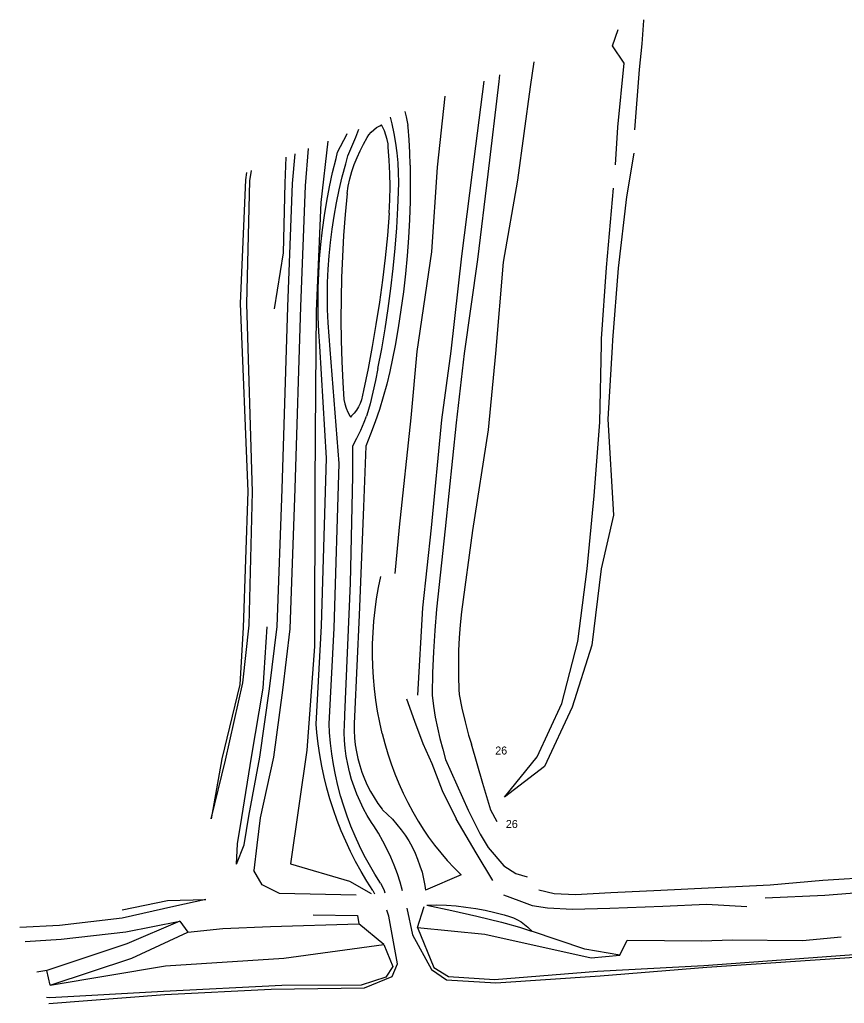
# Model space of a CAD drawing. Extents: x -540150 to -533593, y -1185082 to -1180066.
# Drawn here: x -536493.2 to -536313, y -1180473 to -1180258 of the extents above; entities that cross this region are included whole.
import ezdxf

# ---------------------------------------------------------------- set-up
doc = ezdxf.new("R2010")
doc.units = 0
doc.layers.add('Vrstva 14', color=7, linetype='Continuous')

msp = doc.modelspace()

# ---------------------------------------------------------------- linework, layer by layer
at = {"layer": 'Vrstva 14'}
for p, q in [((-536356.87, -1180258.18), (-536357.24, -1180263.25)), ((-536356.83, -1180257.98), (-536356.87, -1180258.18)), ((-536363.64, -1180263.73), (-536362.38, -1180260.11)), ((-536361.09, -1180267.46), (-536363.64, -1180263.73)), ((-536357.24, -1180263.25), (-536357.78, -1180268.87)), ((-536380.81, -1180267.2), (-536381.61, -1180272.69)), ((-536362.45, -1180281.5), (-536361.09, -1180267.46)), ((-536388.28, -1180270.07), (-536388.43, -1180271.48)), ((-536357.78, -1180268.87), (-536358.83, -1180282.06)), ((-536391.73, -1180271.4), (-536394.27, -1180291.32)), ((-536388.43, -1180271.48), (-536390.85, -1180291.78)), ((-536381.61, -1180272.69), (-536384.4, -1180293.07)), ((-536400.24, -1180274.68), (-536401.9, -1180290.21)), ((-536423.69, -1180286.93), (-536421.66, -1180283.1)), ((-536362.95, -1180289.69), (-536362.45, -1180281.5)), ((-536425.84, -1180284.52), (-536427.33, -1180297.96)), ((-536433.57, -1180293.8), (-536433, -1180287.28)), ((-536430.1, -1180286.16), (-536430.76, -1180294.33)), ((-536358.94, -1180287.19), (-536360.58, -1180296.7)), ((-536435.14, -1180293.75), (-536434.95, -1180288.03)), ((-536443.64, -1180291.37), (-536443.85, -1180293.03)), ((-536442.85, -1180293.22), (-536442.54, -1180290.94)), ((-536401.9, -1180290.21), (-536403.2, -1180308.74)), ((-536394.27, -1180291.32), (-536396.6, -1180309.71)), ((-536390.85, -1180291.78), (-536393.12, -1180310.44)), ((-536443.85, -1180293.03), (-536444.97, -1180320.05)), ((-536443.56, -1180320.1), (-536442.85, -1180293.22)), ((-536435.51, -1180308.96), (-536435.14, -1180293.75)), ((-536434.56, -1180320.76), (-536433.57, -1180293.8)), ((-536384.4, -1180293.07), (-536387.53, -1180310.98)), ((-536430.76, -1180294.33), (-536431.82, -1180320.67)), ((-536426.05, -1180297.65), (-536425.46, -1180294.52)), ((-536364.92, -1180312.2), (-536363.37, -1180294.85)), ((-536427.33, -1180297.96), (-536428.39, -1180321.7)), ((-536424.47, -1180300.91), (-536423.95, -1180298.03)), ((-536360.58, -1180296.7), (-536362.4, -1180312.3)), ((-536408.2, -1180305.65), (-536408.49, -1180309.6)), ((-536437.51, -1180321.18), (-536435.51, -1180308.96)), ((-536427.62, -1180310.28), (-536427.34, -1180307.11)), ((-536403.2, -1180308.74), (-536406.4, -1180330.53)), ((-536425.75, -1180312.56), (-536425.55, -1180309.63)), ((-536396.6, -1180309.71), (-536398.94, -1180330.44)), ((-536393.12, -1180310.44), (-536396, -1180330.99)), ((-536387.53, -1180310.98), (-536389.2, -1180330.98)), ((-536412.07, -1180316.79), (-536411.55, -1180312.36)), ((-536366.02, -1180327.74), (-536364.92, -1180312.2)), ((-536362.4, -1180312.3), (-536363.59, -1180328.02)), ((-536422.84, -1180314.32), (-536422.94, -1180318.92)), ((-536409.31, -1180317.49), (-536409.84, -1180321.42)), ((-536414.57, -1180319.77), (-536415.32, -1180324.62)), ((-536444.97, -1180320.05), (-536443.33, -1180361.11)), ((-536442.27, -1180361.22), (-536443.56, -1180320.1)), ((-536435.84, -1180360.65), (-536434.56, -1180320.76)), ((-536431.82, -1180320.67), (-536433.05, -1180360.52)), ((-536428.39, -1180321.7), (-536428.56, -1180338.76)), ((-536422.91, -1180328.1), (-536422.77, -1180332.69)), ((-536366.05, -1180328.94), (-536366.02, -1180327.74)), ((-536363.59, -1180328.02), (-536363.68, -1180329.53)), ((-536426.12, -1180353.88), (-536427.58, -1180329.36)), ((-536423.38, -1180355.02), (-536425.29, -1180330.1)), ((-536411.14, -1180329.24), (-536411.69, -1180332.05)), ((-536406.4, -1180330.53), (-536407.7, -1180345.07)), ((-536398.94, -1180330.44), (-536400.98, -1180345.44)), ((-536366.41, -1180346.01), (-536366.05, -1180328.94)), ((-536363.68, -1180329.53), (-536364.67, -1180345.29)), ((-536396, -1180330.99), (-536397.8, -1180346.14)), ((-536389.2, -1180330.98), (-536390.82, -1180347.69)), ((-536428.56, -1180338.76), (-536428.66, -1180359.65)), ((-536407.7, -1180345.07), (-536410.27, -1180368.91)), ((-536400.98, -1180345.44), (-536403.26, -1180369.11)), ((-536364.67, -1180345.29), (-536363.43, -1180366.29)), ((-536397.8, -1180346.14), (-536400.22, -1180369.28)), ((-536390.82, -1180347.69), (-536394.19, -1180369.65)), ((-536367.66, -1180362.1), (-536366.41, -1180346.01)), ((-536416.47, -1180348.64), (-536417.5, -1180351.22)), ((-536420.37, -1180357.78), (-536420.37, -1180351.18)), ((-536417.5, -1180351.22), (-536418.06, -1180364.46)), ((-536427.24, -1180390.51), (-536426.12, -1180353.88)), ((-536424.42, -1180391.03), (-536423.38, -1180355.02)), ((-536420.84, -1180381.2), (-536420.37, -1180357.78)), ((-536436.88, -1180390.66), (-536435.84, -1180360.65)), ((-536433.05, -1180360.52), (-536434.12, -1180391.16)), ((-536428.66, -1180359.65), (-536428.75, -1180395.05)), ((-536443.33, -1180361.11), (-536444.33, -1180390.91)), ((-536443.03, -1180390.34), (-536442.27, -1180361.22)), ((-536369.19, -1180378.03), (-536367.66, -1180362.1)), ((-536418.06, -1180364.46), (-536419.01, -1180388.17)), ((-536363.43, -1180366.29), (-536366.12, -1180378.08)), ((-536410.27, -1180368.91), (-536411.17, -1180379.06)), ((-536403.26, -1180369.11), (-536405.12, -1180386.57)), ((-536400.22, -1180369.28), (-536402.11, -1180386.88)), ((-536394.19, -1180369.65), (-536396.6, -1180387.46)), ((-536414.75, -1180382.15), (-536414.26, -1180379.73)), ((-536371.18, -1180393.92), (-536369.19, -1180378.03)), ((-536366.12, -1180378.08), (-536368.12, -1180394.71)), ((-536422.1, -1180410), (-536420.84, -1180381.2)), ((-536419.01, -1180388.17), (-536420.03, -1180410.34)), ((-536405.12, -1180386.57), (-536406.21, -1180405.66)), ((-536444.44, -1180402.97), (-536443.03, -1180390.34)), ((-536439.99, -1180404.15), (-536439.12, -1180390.72)), ((-536438.58, -1180404.28), (-536436.88, -1180390.66)), ((-536428.38, -1180411.99), (-536427.24, -1180390.51)), ((-536444.33, -1180390.91), (-536445.07, -1180403.31)), ((-536434.12, -1180391.16), (-536435.77, -1180404.61)), ((-536425.54, -1180411.97), (-536424.42, -1180391.03)), ((-536416.04, -1180394.42), (-536415.94, -1180391.96)), ((-536428.75, -1180395.05), (-536430.39, -1180417.73)), ((-536374.71, -1180407.49), (-536371.18, -1180393.92)), ((-536368.12, -1180394.71), (-536372.46, -1180408.28)), ((-536445.07, -1180403.31), (-536448.97, -1180419.56)), ((-536448.23, -1180419.87), (-536444.44, -1180402.97)), ((-536442.5, -1180419.19), (-536439.99, -1180404.15)), ((-536440.72, -1180419.22), (-536438.58, -1180404.28)), ((-536435.77, -1180404.61), (-536437.71, -1180419.22)), ((-536408.66, -1180406.47), (-536406.9, -1180411.37)), ((-536380.08, -1180419.13), (-536374.71, -1180407.49)), ((-536372.46, -1180408.28), (-536378.5, -1180421.24)), ((-536406.9, -1180411.37), (-536405.08, -1180416.24)), ((-536427.58, -1180418.75), (-536427.94, -1180416.31)), ((-536424.95, -1180418.48), (-536425.23, -1180416.15)), ((-536422.01, -1180417.29), (-536422.16, -1180415.56)), ((-536405.08, -1180416.24), (-536403.07, -1180420.62)), ((-536430.39, -1180417.73), (-536434.01, -1180442.52)), ((-536448.97, -1180419.56), (-536451.31, -1180432.74)), ((-536451.31, -1180432.74), (-536448.23, -1180419.87)), ((-536444.65, -1180432.41), (-536442.5, -1180419.19)), ((-536443.1, -1180432.13), (-536440.72, -1180419.22)), ((-536437.71, -1180419.22), (-536440.59, -1180432.5)), ((-536387.22, -1180427.98), (-536380.08, -1180419.13)), ((-536378.5, -1180421.24), (-536387.22, -1180427.98)), ((-536424.62, -1180430.71), (-536425.37, -1180428.36)), ((-536422.36, -1180429.91), (-536423.03, -1180427.66)), ((-536415.74, -1180428.06), (-536414.9, -1180429.35)), ((-536407.25, -1180431.2), (-536406.09, -1180433.2)), ((-536445.55, -1180438.15), (-536444.65, -1180432.41)), ((-536444.09, -1180438.37), (-536443.1, -1180432.13)), ((-536440.59, -1180432.5), (-536441.32, -1180438.47)), ((-536445.82, -1180442.62), (-536445.55, -1180438.15)), ((-536445.82, -1180442.62), (-536444.09, -1180438.37)), ((-536441.32, -1180438.47), (-536442.02, -1180444)), ((-536434.01, -1180442.52), (-536421.06, -1180446.36)), ((-536421.06, -1180446.36), (-536416.34, -1180449.01)), ((-536396.69, -1180444.95), (-536404.47, -1180448.32)), ((-536416, -1180448.4), (-536415.6, -1180449.12)), ((-536470.8, -1180452.63), (-536460.89, -1180450.53)), ((-536460.89, -1180450.53), (-536452.46, -1180450.34)), ((-536452.46, -1180450.34), (-536459.51, -1180451.87)), ((-536419.65, -1180449.4), (-536436.36, -1180449.04)), ((-536459.51, -1180451.87), (-536470.76, -1180454.4)), ((-536412.51, -1180453.99), (-536412.93, -1180452.7)), ((-536408.6, -1180452.25), (-536407.3, -1180458.1)), ((-536404.18, -1180451.55), (-536398.73, -1180452.72)), ((-536398.73, -1180452.72), (-536393.3, -1180453.98)), ((-536470.76, -1180454.4), (-536484.44, -1180456.01)), ((-536470.01, -1180457.45), (-536458.21, -1180455.06)), ((-536458.21, -1180455.06), (-536469.78, -1180460.04)), ((-536458.21, -1180455.06), (-536456.42, -1180457.51)), ((-536429.06, -1180453.68), (-536419.36, -1180453.81)), ((-536419.36, -1180453.81), (-536419.07, -1180455.68)), ((-536410.64, -1180464.39), (-536412.51, -1180453.99)), ((-536393.3, -1180453.98), (-536387.88, -1180455.31)), ((-536484.44, -1180456.01), (-536493.17, -1180456.47)), ((-536456.42, -1180457.51), (-536448.81, -1180456.67)), ((-536448.81, -1180456.67), (-536438.36, -1180456.22)), ((-536438.36, -1180456.22), (-536419.07, -1180455.68)), ((-536413.59, -1180460.2), (-536419.07, -1180455.68)), ((-536406.27, -1180456.48), (-536391.53, -1180457.9)), ((-536406.27, -1180456.48), (-536402.68, -1180465.23)), ((-536387.88, -1180455.31), (-536387.06, -1180455.52)), ((-536369.7, -1180461.24), (-536381.32, -1180457.26)), ((-536492, -1180459.53), (-536484.08, -1180459.05)), ((-536484.08, -1180459.05), (-536470.01, -1180457.45)), ((-536468.68, -1180463.2), (-536456.42, -1180457.51)), ((-536407.3, -1180458.1), (-536403.18, -1180465.68)), ((-536391.53, -1180457.9), (-536368.26, -1180463.11)), ((-536361.98, -1180462.51), (-536360.43, -1180459.25)), ((-536360.43, -1180459.25), (-536344.06, -1180459.39)), ((-536344.06, -1180459.39), (-536337.43, -1180459.19)), ((-536337.43, -1180459.19), (-536322.06, -1180459.3)), ((-536322.06, -1180459.3), (-536313.65, -1180458.49)), ((-536469.78, -1180460.04), (-536487.24, -1180465.84)), ((-536435.46, -1180463.2), (-536413.59, -1180460.2)), ((-536413.59, -1180460.2), (-536411.64, -1180464.99)), ((-536361.98, -1180462.51), (-536369.7, -1180461.24)), ((-536486.49, -1180469.04), (-536468.68, -1180463.2)), ((-536461.3, -1180464.84), (-536435.46, -1180463.2)), ((-536368.26, -1180463.11), (-536361.98, -1180462.51)), ((-536343.63, -1180464.75), (-536309.88, -1180462.28)), ((-536343.01, -1180465.15), (-536309.61, -1180462.85)), ((-536487.24, -1180465.84), (-536489.41, -1180466.24)), ((-536486.49, -1180469.04), (-536487.24, -1180465.84)), ((-536486.49, -1180469.04), (-536461.3, -1180464.84)), ((-536411.64, -1180464.99), (-536413.16, -1180467.31)), ((-536411.75, -1180467.18), (-536410.64, -1180464.39)), ((-536403.18, -1180465.68), (-536399.86, -1180467.88)), ((-536402.68, -1180465.23), (-536399.47, -1180467.17)), ((-536389.41, -1180467.86), (-536366.92, -1180466.01)), ((-536366.92, -1180466.01), (-536343.63, -1180464.75)), ((-536366.33, -1180467.06), (-536343.01, -1180465.15)), ((-536413.16, -1180467.31), (-536418.52, -1180469.04)), ((-536417.8, -1180469.67), (-536411.75, -1180467.18)), ((-536399.86, -1180467.88), (-536389.15, -1180468.56)), ((-536399.47, -1180467.17), (-536389.41, -1180467.86)), ((-536389.15, -1180468.56), (-536366.33, -1180467.06)), ((-536435.87, -1180469.14), (-536461.71, -1180470.44)), ((-536461.47, -1180471.11), (-536438.18, -1180469.93)), ((-536438.18, -1180469.93), (-536417.8, -1180469.67)), ((-536418.52, -1180469.04), (-536435.87, -1180469.14)), ((-536486.57, -1180471.88), (-536487.3, -1180471.74)), ((-536486.8, -1180473.05), (-536461.47, -1180471.11)), ((-536461.71, -1180470.44), (-536486.57, -1180471.88))]:
    msp.add_line(p, q, dxfattribs=at)
for points in [[(-536408.97, -1180278.04), (-536408.7, -1180279.21), (-536408.36, -1180281.03), (-536408.35, -1180281.13)], [(-536416.9, -1180283.17), (-536416.37, -1180282.58), (-536415.79, -1180282.05), (-536415.16, -1180281.57), (-536414.49, -1180281.16), (-536414.1, -1180280.96)], [(-536412.68, -1180285.15), (-536412.86, -1180284.18), (-536413.12, -1180283.23), (-536413.45, -1180282.3), (-536413.86, -1180281.4), (-536414.1, -1180280.96)], [(-536410.7, -1180287.13), (-536410.98, -1180285), (-536411.35, -1180282.88), (-536411.79, -1180280.78), (-536412.16, -1180279.26)], [(-536421.66, -1180283.1), (-536421.57, -1180282.88)], [(-536419.69, -1180283.65), (-536419.09, -1180281.92)], [(-536418.79, -1180286.64), (-536418.05, -1180285.18), (-536417.25, -1180283.75), (-536416.9, -1180283.17)], [(-536407.84, -1180289.8), (-536407.91, -1180287.03), (-536408.07, -1180284.26), (-536408.31, -1180281.5), (-536408.35, -1180281.13)], [(-536421.92, -1180289.48), (-536421.43, -1180287.78), (-536419.69, -1180283.65)], [(-536412.29, -1180291.61), (-536412.41, -1180288.73), (-536412.61, -1180285.85), (-536412.68, -1180285.15)], [(-536425.46, -1180294.52), (-536424.79, -1180291.41), (-536424.04, -1180288.31), (-536423.69, -1180286.93)], [(-536421.63, -1180295.99), (-536421.35, -1180294.38), (-536420.99, -1180292.79), (-536420.55, -1180291.21), (-536420.04, -1180289.66), (-536419.45, -1180288.13), (-536418.79, -1180286.64)], [(-536410.36, -1180295.69), (-536410.32, -1180293.55), (-536410.37, -1180291.4), (-536410.49, -1180289.26), (-536410.7, -1180287.13)], [(-536423.95, -1180298.03), (-536423.35, -1180295.16), (-536422.67, -1180292.31), (-536421.92, -1180289.48)], [(-536412.4, -1180300.26), (-536412.28, -1180297.38), (-536412.24, -1180294.49), (-536412.29, -1180291.61)], [(-536407.84, -1180289.8), (-536407.81, -1180293.77), (-536407.86, -1180297.73)], [(-536421.63, -1180295.99), (-536422.05, -1180300.57), (-536422.39, -1180305.15)], [(-536410.78, -1180303.52), (-536410.51, -1180299.1), (-536410.36, -1180295.69)], [(-536427.34, -1180307.11), (-536426.99, -1180303.94), (-536426.56, -1180300.79), (-536426.05, -1180297.65)], [(-536407.86, -1180297.73), (-536407.99, -1180301.69), (-536408.2, -1180305.65)], [(-536412.4, -1180300.26), (-536412.82, -1180305.15), (-536413.33, -1180310.04)], [(-536425.55, -1180309.63), (-536425.27, -1180306.72), (-536424.91, -1180303.81), (-536424.47, -1180300.91)], [(-536411.55, -1180312.36), (-536411.13, -1180307.95), (-536410.78, -1180303.52)], [(-536422.39, -1180305.15), (-536422.65, -1180309.73), (-536422.84, -1180314.32)], [(-536427.96, -1180319.82), (-536427.92, -1180316.64), (-536427.81, -1180313.46), (-536427.62, -1180310.28)], [(-536413.33, -1180310.04), (-536413.91, -1180314.91), (-536414.57, -1180319.77)], [(-536408.49, -1180309.6), (-536408.86, -1180313.55), (-536409.31, -1180317.49)], [(-536425.88, -1180321.34), (-536425.92, -1180318.41), (-536425.87, -1180315.48), (-536425.75, -1180312.56)], [(-536413.32, -1180325.55), (-536412.65, -1180321.16), (-536412.07, -1180316.79)], [(-536422.94, -1180318.92), (-536422.96, -1180323.51), (-536422.91, -1180328.1)], [(-536427.58, -1180329.36), (-536427.78, -1180326.19), (-536427.91, -1180323.01), (-536427.96, -1180319.82)], [(-536425.29, -1180330.1), (-536425.56, -1180327.19), (-536425.76, -1180324.27), (-536425.88, -1180321.34)], [(-536409.84, -1180321.42), (-536410.45, -1180325.33), (-536411.14, -1180329.24)], [(-536415.32, -1180324.62), (-536416.14, -1180329.46), (-536417.04, -1180334.28)], [(-536414.89, -1180334.27), (-536414.06, -1180329.92), (-536413.32, -1180325.55)], [(-536422.77, -1180332.69), (-536422.55, -1180337.28), (-536422.32, -1180341.05)], [(-536411.69, -1180332.05), (-536412.29, -1180334.87), (-536412.97, -1180337.67), (-536413.73, -1180340.45)], [(-536417.04, -1180334.28), (-536418.02, -1180339.09), (-536418.45, -1180341.08)], [(-536414.89, -1180334.27), (-536415.38, -1180336.85), (-536415.96, -1180339.41), (-536416.61, -1180341.96)], [(-536422.32, -1180341.05), (-536422.11, -1180341.99), (-536421.83, -1180342.9), (-536421.48, -1180343.78), (-536421.05, -1180344.63), (-536420.91, -1180344.88)], [(-536418.45, -1180341.08), (-536418.74, -1180341.87), (-536419.12, -1180342.63), (-536419.56, -1180343.34), (-536420.07, -1180344.01), (-536420.64, -1180344.63), (-536420.91, -1180344.88)], [(-536413.73, -1180340.45), (-536414.57, -1180343.2), (-536415.48, -1180345.93), (-536416.47, -1180348.64)], [(-536416.61, -1180341.96), (-536417.34, -1180344.48), (-536417.41, -1180344.7)], [(-536420.37, -1180351.18), (-536419.47, -1180349.47), (-536418.64, -1180347.73), (-536417.88, -1180345.95), (-536417.41, -1180344.7)], [(-536415.94, -1180391.96), (-536415.76, -1180389.49), (-536415.51, -1180387.03), (-536415.17, -1180384.59), (-536414.75, -1180382.15)], [(-536402.11, -1180386.88), (-536402.46, -1180391.53), (-536402.74, -1180396.17)], [(-536396.6, -1180387.46), (-536396.89, -1180390.28), (-536397.11, -1180393.1), (-536397.24, -1180395.93)], [(-536415.64, -1180404.29), (-536415.86, -1180401.83), (-536416, -1180399.36), (-536416.06, -1180396.89), (-536416.04, -1180394.42)], [(-536402.74, -1180396.17), (-536402.94, -1180400.82), (-536403.05, -1180405.48), (-536403.06, -1180405.7)], [(-536397.24, -1180395.93), (-536397.3, -1180398.76), (-536397.27, -1180401.59), (-536397.17, -1180404.42), (-536397.11, -1180405.54)], [(-536413.97, -1180414.02), (-536414.5, -1180411.61), (-536414.96, -1180409.19), (-536415.34, -1180406.74), (-536415.64, -1180404.29)], [(-536403.06, -1180405.7), (-536402.74, -1180408.09), (-536402.35, -1180410.47), (-536401.88, -1180412.83), (-536401.33, -1180415.17)], [(-536397.11, -1180405.54), (-536396.51, -1180408.53), (-536395.83, -1180411.49), (-536395.08, -1180414.44)], [(-536422.16, -1180415.56), (-536422.23, -1180413.83), (-536422.22, -1180412.1), (-536422.12, -1180410.37), (-536422.1, -1180410)], [(-536427.94, -1180416.31), (-536428.22, -1180413.86), (-536428.38, -1180411.99)], [(-536425.23, -1180416.15), (-536425.43, -1180413.81), (-536425.54, -1180411.97)], [(-536420.03, -1180410.34), (-536420.1, -1180411.89), (-536420.09, -1180413.43), (-536420.01, -1180414.97), (-536419.84, -1180416.5), (-536419.59, -1180418.03), (-536419.27, -1180419.54)], [(-536413.97, -1180414.02), (-536413.39, -1180416.26), (-536412.74, -1180418.48), (-536412.01, -1180420.68), (-536411.2, -1180422.85)], [(-536401.33, -1180415.17), (-536400.7, -1180417.5), (-536400.08, -1180419.74)], [(-536395.08, -1180414.44), (-536394.45, -1180416.36)], [(-536391.98, -1180424.96), (-536394.45, -1180416.36)], [(-536423.03, -1180427.66), (-536423.63, -1180425.39), (-536424.15, -1180423.1), (-536424.59, -1180420.8), (-536424.95, -1180418.48)], [(-536420.09, -1180425.72), (-536420.63, -1180424.08), (-536421.09, -1180422.41), (-536421.48, -1180420.72), (-536421.79, -1180419.01), (-536422.01, -1180417.29)], [(-536425.37, -1180428.36), (-536426.04, -1180425.99), (-536426.63, -1180423.59), (-536427.14, -1180421.18), (-536427.58, -1180418.75)], [(-536419.27, -1180419.54), (-536418.87, -1180421.03), (-536418.39, -1180422.49), (-536417.83, -1180423.93), (-536417.21, -1180425.34), (-536416.51, -1180426.72), (-536415.74, -1180428.06)], [(-536403.07, -1180420.62), (-536400.82, -1180426.49)], [(-536400.08, -1180419.74), (-536395.15, -1180430.83)], [(-536411.2, -1180422.85), (-536410.32, -1180424.99), (-536409.37, -1180427.09), (-536408.35, -1180429.17), (-536407.25, -1180431.2)], [(-536390.24, -1180430.79), (-536391.98, -1180424.96)], [(-536416.3, -1180433.49), (-536417.2, -1180432.01), (-536418.03, -1180430.49), (-536418.79, -1180428.94), (-536419.48, -1180427.35), (-536420.09, -1180425.72)], [(-536400.82, -1180426.49), (-536397.78, -1180432.72)], [(-536414.9, -1180429.35), (-536413.99, -1180430.6), (-536413.88, -1180430.75)], [(-536420.88, -1180439.84), (-536421.93, -1180437.6), (-536422.9, -1180435.34), (-536423.8, -1180433.04), (-536424.62, -1180430.71)], [(-536418.91, -1180438.64), (-536419.89, -1180436.5), (-536420.79, -1180434.33), (-536421.61, -1180432.14), (-536422.36, -1180429.91)], [(-536413.88, -1180430.75), (-536412.77, -1180431.75), (-536411.73, -1180432.81), (-536410.74, -1180433.92), (-536409.82, -1180435.09), (-536408.96, -1180436.3), (-536408.16, -1180437.55)], [(-536395.15, -1180430.83), (-536392.55, -1180436.04)], [(-536388.81, -1180433.38), (-536390.24, -1180430.79)], [(-536412.9, -1180439.3), (-536413.8, -1180437.57), (-536414.77, -1180435.87), (-536415.81, -1180434.22), (-536416.3, -1180433.49)], [(-536406.09, -1180433.2), (-536404.85, -1180435.16), (-536403.81, -1180436.69)], [(-536393.38, -1180440.15), (-536397.78, -1180432.72)], [(-536408.16, -1180437.55), (-536407.43, -1180438.85), (-536406.78, -1180440.19), (-536406.2, -1180441.55), (-536405.69, -1180442.95), (-536405.25, -1180444.37), (-536404.9, -1180445.82)], [(-536403.81, -1180436.69), (-536402.52, -1180438.45), (-536401.16, -1180440.15), (-536399.73, -1180441.8), (-536398.25, -1180443.39)], [(-536392.55, -1180436.04), (-536390.76, -1180438.95)], [(-536416, -1180448.4), (-536417.32, -1180446.32), (-536418.58, -1180444.2), (-536419.77, -1180442.04), (-536420.88, -1180439.84)], [(-536414.32, -1180446.81), (-536415.57, -1180444.83), (-536416.75, -1180442.8), (-536417.87, -1180440.74), (-536418.91, -1180438.64)], [(-536409.5, -1180448.44), (-536410.03, -1180446.56), (-536410.64, -1180444.7), (-536411.32, -1180442.87), (-536412.07, -1180441.07), (-536412.9, -1180439.3)], [(-536389.74, -1180446.17), (-536393.38, -1180440.15)], [(-536390.76, -1180438.95), (-536387.34, -1180443.01)], [(-536436.36, -1180449.04), (-536440.18, -1180447.15), (-536442.02, -1180444)], [(-536398.25, -1180443.39), (-536396.69, -1180444.95)], [(-536387.34, -1180443.01), (-536384.72, -1180444.69), (-536382.28, -1180445.4)], [(-536404.9, -1180445.82), (-536404.62, -1180447.28), (-536404.47, -1180448.32)], [(-536317.67, -1180446.17), (-536329.15, -1180447.21)], [(-536305.93, -1180445.48), (-536317.67, -1180446.17)], [(-536414.32, -1180446.81), (-536413.89, -1180447.58), (-536413.54, -1180448.39), (-536413.37, -1180448.87)], [(-536371.73, -1180449.36), (-536376.39, -1180449.1), (-536379.74, -1180448.33)], [(-536353.05, -1180448.41), (-536363.96, -1180448.89)], [(-536342.71, -1180447.84), (-536353.05, -1180448.41)], [(-536329.15, -1180447.21), (-536342.71, -1180447.84)], [(-536317.24, -1180449.39), (-536306.12, -1180448.53)], [(-536387.41, -1180449.3), (-536384.11, -1180450.57), (-536381.18, -1180451.65)], [(-536363.96, -1180448.89), (-536371.73, -1180449.36)], [(-536330.28, -1180450.01), (-536317.24, -1180449.39)], [(-536406.27, -1180456.48), (-536404.83, -1180452.1), (-536404.75, -1180451.85)], [(-536404.18, -1180451.55), (-536402.04, -1180451.54), (-536399.9, -1180451.61), (-536397.77, -1180451.76), (-536395.64, -1180451.99)], [(-536395.64, -1180451.99), (-536393.52, -1180452.3), (-536391.42, -1180452.69), (-536389.33, -1180453.16), (-536387.26, -1180453.71), (-536386.1, -1180454.05)], [(-536381.18, -1180451.65), (-536377.85, -1180452.19)], [(-536377.85, -1180452.19), (-536372.38, -1180452.43)], [(-536372.38, -1180452.43), (-536364.18, -1180452.22)], [(-536364.18, -1180452.22), (-536352.59, -1180451.79)], [(-536352.59, -1180451.79), (-536343.05, -1180451.33)], [(-536343.05, -1180451.33), (-536334.24, -1180451.91)], [(-536386.1, -1180454.05), (-536385.24, -1180454.38), (-536384.4, -1180454.78), (-536383.61, -1180455.25), (-536382.85, -1180455.79), (-536382.15, -1180456.39), (-536381.5, -1180457.05), (-536381.32, -1180457.26)], [(-536387.06, -1180455.52), (-536383.97, -1180456.42), (-536381.32, -1180457.26)]]:
    msp.add_lwpolyline(points, dxfattribs=at)

# ---------------------------------------------------------------- texts
for p in [(-536389.24, -1180418.65), (-536386.92, -1180434.71)]:
    msp.add_text('26', height=1.75, dxfattribs=at).set_placement(p)

doc.saveas('drawing.dxf')
